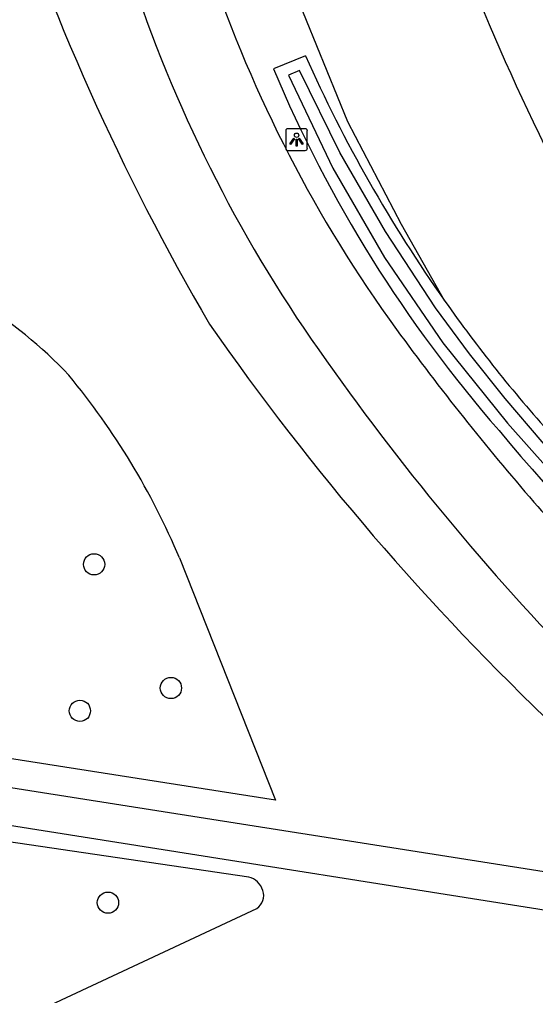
# Model space of a CAD drawing. Extents: x 155018 to 156648, y 383980 to 385733.
# Drawn here: x 156042.68 to 156066.43, y 384520.2 to 384565.1 of the extents above; entities that cross this region are included whole.
import ezdxf

# ---------------------------------------------------------------- set-up
doc = ezdxf.new("R2010")
doc.units = 0
for name, color, linetype in [('IMGEO_Boom', 7, 'Continuous'), ('IMGEO_Fietspad_open', 7, 'Continuous'), ('IMGEO_Groenvoorziening', 7, 'Continuous'), ('IMGEO_Lichtpunt', 7, 'Continuous'), ('IMGEO_Voetpad_gesloten', 7, 'Continuous'), ('IMGEO_Waterloop', 7, 'Continuous')]:
    doc.layers.add(name, color=color, linetype=linetype)

msp = doc.modelspace()

# ---------------------------------------------------------------- linework, layer by layer
at = {"layer": 'IMGEO_Boom'}
for centre in [(156046.112, 384540.038), (156049.646, 384534.349), (156045.456, 384533.299), (156046.748, 384524.475)]:
    msp.add_circle(centre, 0.489, dxfattribs=at)
at = {"layer": 'IMGEO_Fietspad_open'}
msp.add_arc((156174.951, 384612.288), 120.381, 197.64047, 207.00306, dxfattribs=at)
at = {"layer": 'IMGEO_Groenvoorziening'}
for points in [[(156062.264, 384552.144), (156060.257, 384555.665), (156057.792, 384560.398), (156054.941, 384567.405), (156051.407, 384567.531)], [(156055.84, 384563.429), (156054.366, 384562.83)], [(156054.459, 384529.194), (156037.297, 384531.871), (156039.116, 384539.756), (156027.929, 384542.193), (156025.945, 384533.375), (156011.035, 384535.404)], [(156050.044, 384540.33), (156054.459, 384529.194)], [(156053.23, 384525.649), (156036.011, 384528.175), (156010.428, 384532.202)], [(156042.944, 384519.219), (156053.597, 384524.211)]]:
    msp.add_lwpolyline(points, dxfattribs=at)
for centre, radius, start, end in [((156146.924, 384606.989), 110.655, 197.85629, 210.34658), ((156117.052, 384590.803), 67.054, 204.09427, 215.20722), ((156111.633, 384587.018), 62.166, 202.89818, 221.05501), ((156030.64, 384535.349), 19.595, 43.0979, 74.8537), ((156117.106, 384590.829), 67.113, 215.1985, 221.88328), ((156150.164, 384619.795), 120.29, 214.83504, 226.56175), ((156018.866, 384527.179), 33.838, 22.87, 39.5753), ((156169.04, 384634.168), 136.439, 220.15228, 230.60711), ((156053.023, 384524.78), 0.893, 16.3645, 76.6195), ((156053.237, 384524.794), 0.685, 301.6553, 20.3064)]:
    msp.add_arc(centre, radius, start, end, dxfattribs=at)
at = {"layer": 'IMGEO_Lichtpunt'}
for p, q in [((156055.834, 384560.078), (156055.026, 384560.078)), ((156055.834, 384560.078), (156055.026, 384560.078)), ((156054.932, 384559.983), (156054.932, 384559.176)), ((156054.932, 384559.983), (156054.932, 384559.176)), ((156055.928, 384559.176), (156055.928, 384559.983)), ((156055.928, 384559.176), (156055.928, 384559.983)), ((156055.026, 384559.082), (156055.834, 384559.082)), ((156055.026, 384559.082), (156055.834, 384559.082))]:
    msp.add_line(p, q, dxfattribs=at)
for points in [[(156055.306, 384559.647), (156055.345, 384559.619), (156055.157, 384559.357), (156055.119, 384559.384), (156055.306, 384559.647)], [(156055.408, 384559.599), (156055.455, 384559.599), (156055.455, 384559.277), (156055.408, 384559.277), (156055.408, 384559.599)], [(156055.518, 384559.619), (156055.556, 384559.646), (156055.743, 384559.384), (156055.704, 384559.356), (156055.518, 384559.619)]]:
    msp.add_lwpolyline(points, dxfattribs=at)
msp.add_circle((156055.431, 384559.781), 0.0994, dxfattribs=at)
for centre, start, end in [((156055.026, 384559.983), 90, 180), ((156055.026, 384559.983), 90, 180), ((156055.834, 384559.983), 0, 90), ((156055.834, 384559.983), 0, 90), ((156055.026, 384559.176), 180, 270), ((156055.026, 384559.176), 180, 270), ((156055.834, 384559.176), 270, 0), ((156055.834, 384559.176), 270, 360)]:
    msp.add_arc(centre, 0.0946, start, end, dxfattribs=at)
at = {"layer": 'IMGEO_Voetpad_gesloten'}
for points in [[(156008.642, 384535.064), (156077.937, 384524.166)], [(156080.776, 384521.922), (156032.312, 384529.585), (156008.225, 384533.311)]]:
    msp.add_lwpolyline(points, dxfattribs=at)
for centre, radius, start, end in [((156110.757, 384587.635), 62.663, 198.71315, 215.95802), ((156110.241, 384587.689), 65.735, 199.11251, 216.1586), ((156157.33, 384621.882), 120.471, 216.13577, 220.96709), ((156151.86, 384616.464), 116.324, 215.50647, 224.95958), ((156157.436, 384621.949), 120.595, 220.95827, 224.92318)]:
    msp.add_arc(centre, radius, start, end, dxfattribs=at)
at = {"layer": 'IMGEO_Waterloop'}
msp.add_lwpolyline([(156066.746, 384545.68), (156065.031, 384547.67), (156063.393, 384549.725), (156061.837, 384551.843), (156059.524, 384555.348), (156057.432, 384558.991), (156055.571, 384562.756), (156055.055, 384562.546), (156057.108, 384558.262), (156059.485, 384554.148), (156062.171, 384550.229), (156065.151, 384546.529), (156069.88, 384541.212), (156074.881, 384536.15), (156080.139, 384531.357), (156079.761, 384531.945), (156075.256, 384536.363), (156070.916, 384540.943), (156066.746, 384545.68)], dxfattribs=at)

doc.saveas('drawing.dxf')
